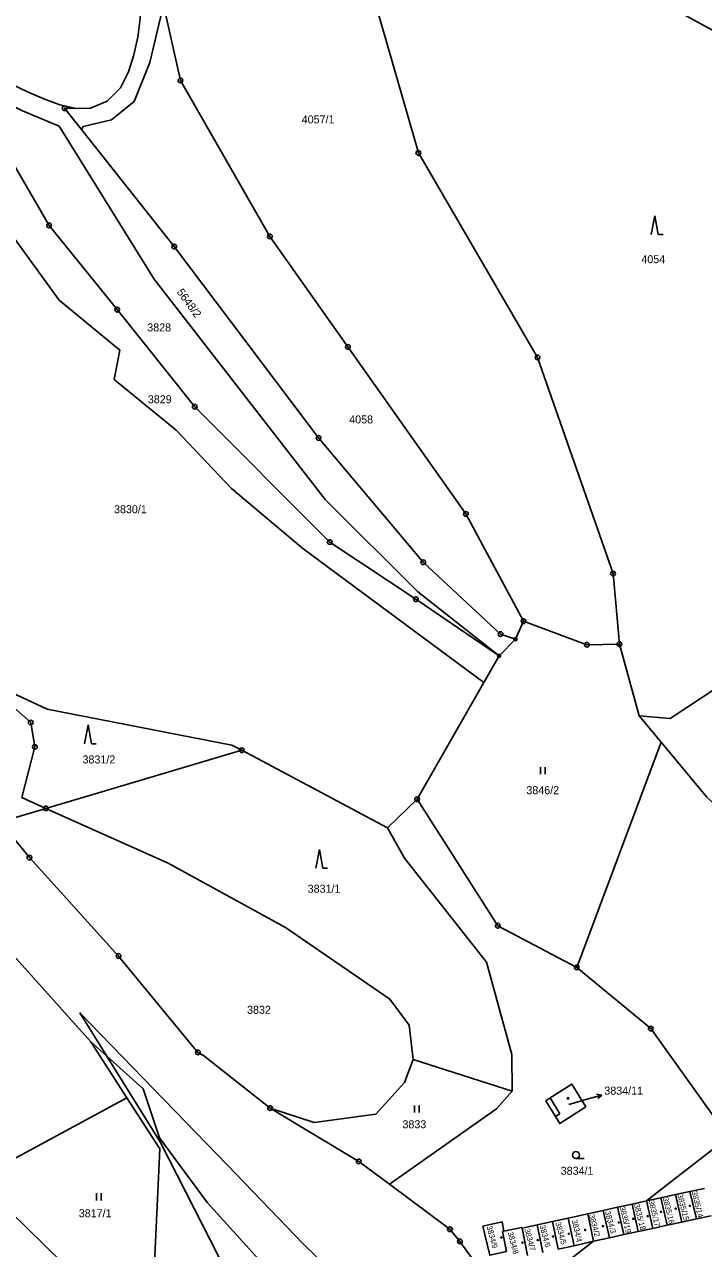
# Model space of a CAD drawing. Extents: x -644096 to -634268, y -1141430 to -1133463.
# Drawn here: x -640487.2 to -640343, y -1137631.3 to -1137371.3 of the extents above; entities that cross this region are included whole.
import ezdxf

# ---------------------------------------------------------------- set-up
doc = ezdxf.new("R2010")
doc.units = 0
for name, color, linetype in [('_CIVIL_CONSTRUCTION', 7, 'Continuous'), ('M_Svah_Nasyp', 7, 'Continuous'), ('M_Svah_Zarez', 7, 'Continuous'), ('svrsek_osa_sjezdy', 7, 'Continuous'), ('svrsek_osa_VRT', 7, 'Continuous'), ('svrsek_popisy_VRT', 7, 'Continuous'), ('terminal_VRT', 7, 'Continuous')]:
    doc.layers.add(name, color=color, linetype=linetype)

msp = doc.modelspace()

# ---------------------------------------------------------------- linework, layer by layer
at = {"layer": '_CIVIL_CONSTRUCTION'}
for centre, radius in [((-640454.06, -1137383.2), 0.5), ((-640454.06, -1137383.2), 0.0303), ((-640478.65, -1137389.11), 0.5), ((-640478.65, -1137389.11), 0.0303), ((-640403.53, -1137398.62), 0.5), ((-640403.53, -1137398.62), 0.0303), ((-640481.93, -1137413.99), 0.5), ((-640481.93, -1137413.99), 0.0303), ((-640435.06, -1137416.35), 0.5), ((-640435.06, -1137416.35), 0.0303), ((-640455.36, -1137418.51), 0.5), ((-640455.36, -1137418.51), 0.0303), ((-640467.46, -1137431.9), 0.5), ((-640467.46, -1137431.9), 0.0303), ((-640418.49, -1137439.81), 0.5), ((-640418.49, -1137439.81), 0.0303), ((-640378.2, -1137442.06), 0.5), ((-640378.2, -1137442.06), 0.0303), ((-640451, -1137452.53), 0.5), ((-640451, -1137452.53), 0.0303), ((-640424.72, -1137459.16), 0.5), ((-640424.72, -1137459.16), 0.0303), ((-640393.44, -1137475.3), 0.5), ((-640393.44, -1137475.3), 0.0303), ((-640422.33, -1137481.27), 0.5), ((-640422.33, -1137481.27), 0.0303), ((-640402.48, -1137485.54), 0.5), ((-640402.48, -1137485.54), 0.0303), ((-640362.19, -1137487.97), 0.5), ((-640362.19, -1137487.97), 0.0303), ((-640404.06, -1137493.42), 0.5), ((-640404.06, -1137493.42), 0.0303), ((-640381.17, -1137498.08), 0.5), ((-640386.08, -1137500.8), 0.5), ((-640381.17, -1137498.08), 0.0303), ((-640386.08, -1137500.8), 0.0303), ((-640382.89, -1137501.88), 0.335), ((-640382.89, -1137501.88), 0.0203), ((-640367.73, -1137503.08), 0.5), ((-640360.82, -1137502.95), 0.5), ((-640360.82, -1137502.95), 0.0303), ((-640386.36, -1137505.43), 0.335), ((-640386.36, -1137505.43), 0.0203), ((-640367.73, -1137503.08), 0.0303), ((-640485.83, -1137519.6), 0.5), ((-640485.83, -1137519.6), 0.0303), ((-640484.96, -1137524.77), 0.5), ((-640484.96, -1137524.77), 0.0303), ((-640441.04, -1137525.49), 0.5), ((-640441.04, -1137525.49), 0.0303), ((-640403.78, -1137535.89), 0.5), ((-640403.78, -1137535.89), 0.0303), ((-640482.61, -1137537.85), 0.5), ((-640482.61, -1137537.85), 0.0303), ((-640486.12, -1137548.28), 0.5), ((-640486.12, -1137548.28), 0.0303), ((-640386.66, -1137562.75), 0.5), ((-640386.66, -1137562.75), 0.0303), ((-640467.18, -1137569.19), 0.5), ((-640467.18, -1137569.19), 0.0303), ((-640369.89, -1137571.62), 0.5), ((-640369.89, -1137571.62), 0.0303), ((-640354.19, -1137584.61), 0.5), ((-640354.19, -1137584.61), 0.0303), ((-640450.33, -1137589.66), 0.5), ((-640450.33, -1137589.66), 0.0303), ((-640435, -1137601.49), 0.5), ((-640435, -1137601.49), 0.0303), ((-640416.19, -1137612.83), 0.5), ((-640416.19, -1137612.83), 0.0303), ((-640396.81, -1137627.22), 0.5), ((-640396.81, -1137627.22), 0.0303), ((-640394.7, -1137629.8), 0.5), ((-640394.7, -1137629.8), 0.0303)]:
    msp.add_circle(centre, radius, dxfattribs=at)
at = {"layer": 'M_Svah_Nasyp'}
for p, q in [((-640375.52, -1137599.34), (-640373.46, -1137602.7)), ((-640373.46, -1137602.7), (-640374.41, -1137603.29))]:
    msp.add_line(p, q, dxfattribs=at)
at = {"layer": 'M_Svah_Zarez'}
for centre, radius in [((-640371.74, -1137599.44), 0.175), ((-640345.87, -1137622.25), 0.123), ((-640357.87, -1137625.02), 0.123), ((-640354.84, -1137624.45), 0.123), ((-640351.98, -1137623.54), 0.123), ((-640348.9, -1137622.85), 0.123), ((-640368.1, -1137627.37), 0.131), ((-640364.31, -1137626.58), 0.123), ((-640360.94, -1137625.8), 0.123), ((-640385.91, -1137628.97), 0.123), ((-640381.42, -1137630.09), 0.123), ((-640378.16, -1137629.51), 0.123), ((-640374.94, -1137628.77), 0.123), ((-640371.57, -1137628.19), 0.123)]:
    msp.add_circle(centre, radius, dxfattribs=at)
at = {"layer": 'svrsek_osa_sjezdy'}
for p, q in [((-640353.32, -1137411.94), (-640354.07, -1137415.94)), ((-640352.57, -1137415.94), (-640353.32, -1137411.94)), ((-640352.57, -1137415.94), (-640351.57, -1137415.94)), ((-640473.67, -1137520.09), (-640474.42, -1137524.09)), ((-640472.92, -1137524.09), (-640473.67, -1137520.09)), ((-640472.92, -1137524.09), (-640471.92, -1137524.09)), ((-640377.62, -1137530.56), (-640377.62, -1137529.06)), ((-640376.62, -1137530.56), (-640376.62, -1137529.06)), ((-640424.55, -1137546.55), (-640425.3, -1137550.55)), ((-640423.8, -1137550.55), (-640424.55, -1137546.55)), ((-640423.8, -1137550.55), (-640422.8, -1137550.55)), ((-640404.32, -1137602.43), (-640404.32, -1137600.93)), ((-640403.32, -1137602.43), (-640403.32, -1137600.93)), ((-640370.06, -1137612.22), (-640368.31, -1137612.22)), ((-640471.9, -1137621.1), (-640471.9, -1137619.6)), ((-640470.9, -1137621.1), (-640470.9, -1137619.6))]:
    msp.add_line(p, q, dxfattribs=at)
msp.add_circle((-640370.06, -1137611.47), 0.75, dxfattribs=at)
at = {"layer": 'svrsek_popisy_VRT'}
for p, q in [((-640367.47, -1137599.56), (-640364.58, -1137598.73)), ((-640364.58, -1137598.73), (-640365.69, -1137598.53)), ((-640364.58, -1137598.73), (-640365.41, -1137599.49)), ((-640371.59, -1137600.76), (-640367.47, -1137599.56))]:
    msp.add_line(p, q, dxfattribs=at)
at = {"layer": 'terminal_VRT'}
for p, q in [((-640381.17, -1137498.08), (-640382.89, -1137501.88)), ((-640382.89, -1137501.88), (-640386.36, -1137505.43)), ((-640389.59, -1137511.07), (-640386.36, -1137505.43)), ((-640356.67, -1137518.16), (-640360.82, -1137502.95)), ((-640403.78, -1137535.89), (-640389.59, -1137511.07)), ((-640351.96, -1137523.8), (-640356.67, -1137518.16)), ((-640441.04, -1137525.49), (-640482.61, -1137537.85)), ((-640441.04, -1137525.49), (-640410.05, -1137541.94)), ((-640351.96, -1137523.8), (-640369.89, -1137571.62)), ((-640410.05, -1137541.94), (-640403.78, -1137535.89)), ((-640465.41, -1137599.3), (-640473.09, -1137587.43)), ((-640469.67, -1137590.5), (-640473.09, -1137587.43)), ((-640383.64, -1137597.87), (-640404.64, -1137591.18)), ((-640465.41, -1137599.3), (-640497.09, -1137616.4)), ((-640352.01, -1137620.55), (-640348.93, -1137619.88)), ((-640348.93, -1137619.88), (-640345.86, -1137619.21)), ((-640348.93, -1137619.88), (-640347.56, -1137625.71)), ((-640345.86, -1137619.21), (-640342.78, -1137618.54)), ((-640345.86, -1137619.21), (-640344.45, -1137625.04)), ((-640361.22, -1137622.57), (-640358.15, -1137621.9)), ((-640358.15, -1137621.9), (-640355.08, -1137621.22)), ((-640358.15, -1137621.9), (-640356.82, -1137627.71)), ((-640355.08, -1137621.22), (-640352.01, -1137620.55)), ((-640355.08, -1137621.22), (-640353.76, -1137627.05)), ((-640352.01, -1137620.55), (-640350.68, -1137626.38)), ((-640375.05, -1137625.59), (-640371.68, -1137624.85)), ((-640371.68, -1137624.85), (-640367.51, -1137623.94)), ((-640371.68, -1137624.85), (-640370.46, -1137630.72)), ((-640367.51, -1137623.94), (-640364.3, -1137623.24)), ((-640367.51, -1137623.94), (-640366.34, -1137629.76)), ((-640364.3, -1137623.24), (-640361.22, -1137622.57)), ((-640362.96, -1137629.04), (-640364.3, -1137623.24)), ((-640359.88, -1137628.37), (-640361.22, -1137622.57)), ((-640344.45, -1137625.04), (-640347.56, -1137625.71)), ((-640341.37, -1137624.38), (-640344.45, -1137625.04)), ((-640381.5, -1137627), (-640378.28, -1137626.29)), ((-640381.5, -1137627), (-640380.33, -1137632.78)), ((-640378.28, -1137626.29), (-640375.05, -1137625.59)), ((-640378.28, -1137626.29), (-640377.06, -1137632.16)), ((-640375.05, -1137625.59), (-640373.83, -1137631.46)), ((-640356.82, -1137627.71), (-640359.88, -1137628.37)), ((-640353.76, -1137627.05), (-640356.82, -1137627.71)), ((-640350.68, -1137626.38), (-640353.76, -1137627.05)), ((-640347.56, -1137625.71), (-640350.68, -1137626.38)), ((-640384.52, -1137643.83), (-640366.34, -1137629.76)), ((-640366.34, -1137629.76), (-640370.46, -1137630.72)), ((-640366.34, -1137629.76), (-640362.96, -1137629.04)), ((-640362.96, -1137629.04), (-640359.88, -1137628.37)), ((-640370.46, -1137630.72), (-640373.83, -1137631.46))]:
    msp.add_line(p, q, dxfattribs=at)
for points in [[(-640458.69, -1137326.07), (-640457.71, -1137326.36), (-640463.62, -1137341.78), (-640463.56, -1137351.02), (-640462.57, -1137362.46), (-640462.45, -1137366.3), (-640462.62, -1137370.09), (-640463.12, -1137373.99), (-640463.96, -1137377.78), (-640465.09, -1137381.4), (-640466.79, -1137384.77), (-640469.58, -1137387.58), (-640473.13, -1137389.08), (-640476.26, -1137389.2)], [(-640414.33, -1137332.53), (-640422.38, -1137332.92), (-640403.53, -1137398.62), (-640378.2, -1137442.06), (-640362.19, -1137487.97), (-640360.82, -1137502.95)], [(-640317.48, -1137385.68), (-640320.79, -1137383.58), (-640414.33, -1137332.53)], [(-640553.75, -1137358.58), (-640551.73, -1137359.99), (-640547.18, -1137362.74), (-640541.28, -1137365.76), (-640538.12, -1137366.84), (-640524.13, -1137368.92), (-640519.99, -1137369.74), (-640516.16, -1137370.7), (-640512.5, -1137371.78), (-640508.84, -1137373.18), (-640501.95, -1137376.93), (-640497.64, -1137379.74), (-640493.17, -1137382.26), (-640489.89, -1137383.98), (-640486.51, -1137385.62), (-640483.08, -1137387.13), (-640479.63, -1137388.39), (-640476.26, -1137389.2)], [(-640457.63, -1137367.15), (-640460.58, -1137379.39), (-640463.9, -1137387.66), (-640468.68, -1137391.57), (-640474.69, -1137393.03), (-640475.05, -1137393.65)], [(-640457.63, -1137367.15), (-640454.06, -1137383.2), (-640435.06, -1137416.35), (-640418.49, -1137439.81), (-640393.44, -1137475.3), (-640381.17, -1137498.08)], [(-640386.36, -1137505.43), (-640403.74, -1137491.8), (-640423.31, -1137472.2), (-640459.64, -1137425.39), (-640479.82, -1137392.94), (-640487.57, -1137389.69), (-640513.18, -1137376.67), (-640537.75, -1137373.04)], [(-640476.26, -1137389.2), (-640478.65, -1137389.11), (-640475.05, -1137393.65)], [(-640475.05, -1137393.65), (-640455.36, -1137418.51), (-640424.72, -1137459.16), (-640402.48, -1137485.54), (-640386.08, -1137500.8), (-640382.89, -1137501.88)], [(-640489.74, -1137400.58), (-640491.43, -1137413.85), (-640479.77, -1137429.9), (-640466.9, -1137440.47), (-640468.1, -1137446.74), (-640454.98, -1137457.48), (-640443.19, -1137469.86), (-640428.05, -1137482.66), (-640389.59, -1137511.07)], [(-640489.74, -1137400.58), (-640481.93, -1137413.99), (-640467.46, -1137431.9), (-640451, -1137452.53), (-640422.33, -1137481.27), (-640404.06, -1137493.42), (-640386.36, -1137505.43)], [(-640360.82, -1137502.95), (-640367.73, -1137503.08), (-640381.17, -1137498.08)], [(-640332.13, -1137506.94), (-640350.07, -1137518.77), (-640356.67, -1137518.16)], [(-640489.47, -1137516.32), (-640489.75, -1137513.29), (-640482.37, -1137516.77), (-640443.11, -1137524.4), (-640441.04, -1137525.49)], [(-640482.61, -1137537.85), (-640487.72, -1137535.55), (-640484.96, -1137524.77), (-640485.83, -1137519.6), (-640489.47, -1137516.32)], [(-640270.94, -1137605.26), (-640278, -1137598.92), (-640323.03, -1137553.16), (-640342.24, -1137535.43), (-640351.96, -1137523.8)], [(-640369.89, -1137571.62), (-640386.66, -1137562.75), (-640403.78, -1137535.89)], [(-640473.09, -1137587.43), (-640492.62, -1137565.68), (-640510.51, -1137541.27), (-640512.38, -1137539.47), (-640515.13, -1137536.84)], [(-640482.61, -1137537.85), (-640489.79, -1137539.99), (-640490.94, -1137542.42)], [(-640404.64, -1137591.18), (-640405.49, -1137583.88), (-640409.58, -1137578.39), (-640431.75, -1137563.13), (-640456.67, -1137549.47), (-640482.61, -1137537.85)], [(-640490.94, -1137542.42), (-640486.12, -1137548.28), (-640467.18, -1137569.19), (-640450.33, -1137589.66), (-640449.14, -1137590.3), (-640435, -1137601.49)], [(-640410.05, -1137541.94), (-640406.45, -1137548.42), (-640389.07, -1137570.53), (-640383.67, -1137590.11), (-640383.64, -1137597.87)], [(-640337.64, -1137607.67), (-640354.19, -1137584.61), (-640369.89, -1137571.62)], [(-640469.67, -1137590.5), (-640475.4, -1137581.27), (-640444.05, -1137613.62), (-640427.88, -1137630.4), (-640397.43, -1137660.02), (-640366.53, -1137687.97), (-640375.94, -1137682.07)], [(-640375.94, -1137682.07), (-640392.21, -1137671.87), (-640399.16, -1137668.35), (-640416.29, -1137661.19), (-640419.78, -1137659.42), (-640424.3, -1137655.75), (-640426.61, -1137653.52), (-640434.73, -1137645.59), (-640439.71, -1137640.72), (-640445.96, -1137646.97), (-640450.43, -1137642.6), (-640446.33, -1137638.27), (-640445.31, -1137635.54), (-640445.92, -1137633.09), (-640458.29, -1137608.82), (-640469.67, -1137590.5)], [(-640375.94, -1137682.07), (-640382.68, -1137675.72), (-640405.62, -1137660.04), (-640422.31, -1137648.07), (-640436.7, -1137634.46), (-640448.27, -1137621.61), (-640458.52, -1137607.8), (-640461.94, -1137597.43), (-640469.67, -1137590.5)], [(-640435, -1137601.49), (-640425.62, -1137604.58), (-640412.55, -1137602.82), (-640406.49, -1137596.05), (-640404.64, -1137591.18)], [(-640367.94, -1137601.21), (-640373.49, -1137604.79), (-640374.41, -1137603.29), (-640376.44, -1137599.98), (-640375.52, -1137599.34), (-640370.9, -1137596.44), (-640367.94, -1137601.21)], [(-640409.68, -1137617.66), (-640386.91, -1137601.64), (-640383.64, -1137597.87)], [(-640460.37, -1137652.71), (-640458.39, -1137610.14), (-640465.41, -1137599.3)], [(-640435, -1137601.49), (-640416.19, -1137612.83), (-640409.68, -1137617.66)], [(-640355.08, -1137621.22), (-640349.27, -1137616.64), (-640338.35, -1137608.22), (-640337.64, -1137607.67)], [(-640460.37, -1137652.71), (-640494.07, -1137619.73), (-640495.15, -1137618.69), (-640497.09, -1137616.4)], [(-640409.68, -1137617.66), (-640396.81, -1137627.22), (-640394.7, -1137629.8), (-640384.52, -1137643.83)], [(-640384.78, -1137631.93), (-640388.37, -1137632.76), (-640389.8, -1137626.55), (-640385.75, -1137625.64), (-640385.39, -1137627.63)], [(-640385.39, -1137627.63), (-640385.63, -1137627.72), (-640384.78, -1137631.93)], [(-640385.39, -1137627.63), (-640381.63, -1137626.83), (-640381.5, -1137627)]]:
    msp.add_lwpolyline(points, dxfattribs=at)

# ---------------------------------------------------------------- texts
at = {"layer": 'svrsek_osa_VRT'}
for s, p in [('4057/1', (-640428.29, -1137392.33)), ('4054', (-640356.17, -1137422.03)), ('3828', (-640461.09, -1137436.52)), ('3829', (-640460.97, -1137451.78)), ('4058', (-640418.21, -1137456.07)), ('3830/1', (-640468.15, -1137475.14)), ('3831/2', (-640474.84, -1137528.29)), ('3846/2', (-640380.59, -1137534.82)), ('3831/1', (-640427.03, -1137555.75)), ('3832', (-640439.9, -1137581.47)), ('3834/11', (-640364.03, -1137598.64)), ('3833', (-640406.9, -1137605.78)), ('3834/1', (-640373.3, -1137615.66)), ('3817/1', (-640475.63, -1137624.68))]:
    msp.add_text(s, height=1.7, dxfattribs=at).set_placement(p)
for s, height, rotation, p in [('5648/2', 1.7, 306, (-640454.92, -1137428.18)), ('3835/15', 1.19, 284, (-640348.57, -1137619.92)), ('3835/14', 1.19, 284, (-640345.53, -1137619.29)), ('3835/19', 1.19, 284, (-640360.82, -1137622.55)), ('3835/18', 1.19, 284, (-640357.73, -1137621.95)), ('3835/17', 1.19, 284, (-640354.67, -1137621.23)), ('3835/16', 1.19, 284, (-640351.65, -1137620.6)), ('3834/2', 1.19, 285, (-640367.3, -1137624.22)), ('3834/3', 1.19, 285, (-640363.93, -1137623.53)), ('3834/9', 1.19, 285, (-640389.05, -1137626.68)), ('3834/7', 1.19, 285, (-640381.01, -1137627.25)), ('3834/6', 1.19, 285, (-640377.81, -1137626.5)), ('3834/5', 1.188, 285, (-640374.44, -1137625.88)), ('3834/4', 1.188, 283, (-640370.97, -1137625.33)), ('3834/8', 1.19, 285, (-640384.59, -1137627.93))]:
    msp.add_text(s, height=height, rotation=rotation, dxfattribs=at).set_placement(p)

doc.saveas('drawing.dxf')
